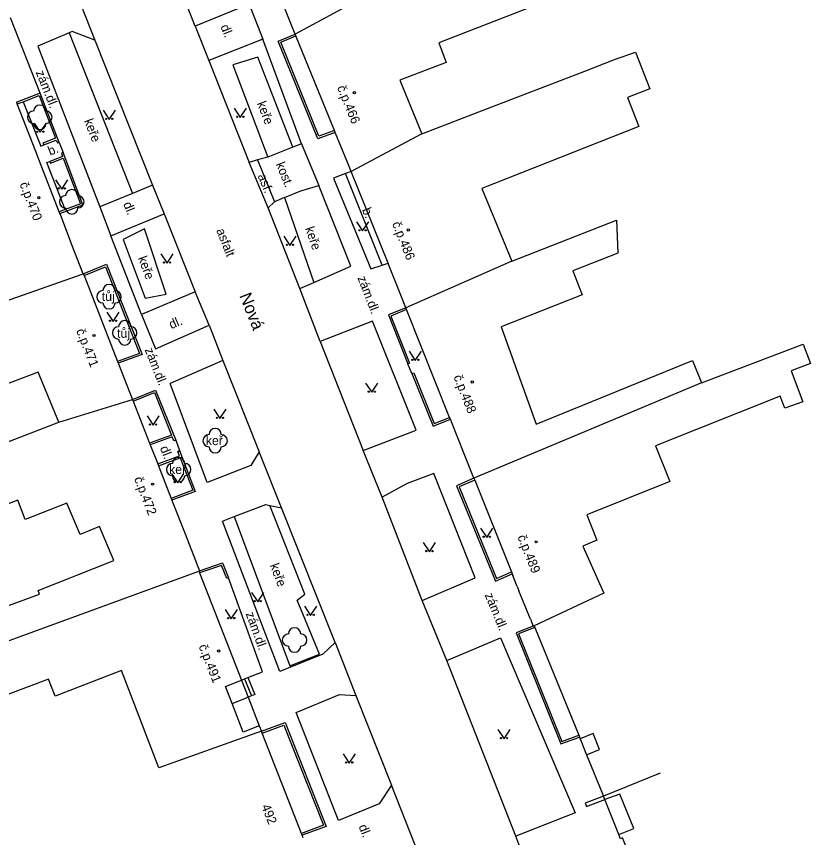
# Model space of a CAD drawing. Extents: x -577457 to -568404, y -1208466 to -1201387.
# Drawn here: x -575197.2 to -575132.5, y -1204724 to -1204657 of the extents above; entities that cross this region are included whole.
import ezdxf

# ---------------------------------------------------------------- set-up
doc = ezdxf.new("R2010")
doc.units = 0
for name, color, linetype in [('BUDOVY_MĚŘ', 7, 'Continuous'), ('BUDOVY_NEMĚŘ', 7, 'Continuous'), ('NÁZVY_ULIC_TOK_SMĚR', 7, 'Continuous'), ('POMOC_POPIS', 7, 'Continuous'), ('ROZHRANÍ_PLOCH', 7, 'Continuous'), ('ZELEŇ', 7, 'Continuous'), ('ZN_BUDOV', 7, 'Continuous'), ('ZN_DOPLŇKOVÉ', 7, 'Continuous'), ('ZN_KULTUR', 7, 'Continuous'), ('Č_POPIS_ORIENT', 7, 'Continuous')]:
    doc.layers.add(name, color=color, linetype=linetype)

msp = doc.modelspace()

# ---------------------------------------------------------------- linework, layer by layer
at = {"layer": 'BUDOVY_MĚŘ'}
for points in [[(-575174.5, -1204658.4), (-575174.79, -1204657.68)], [(-575174.44, -1204658.55), (-575174.5, -1204658.4)], [(-575171.29, -1204666.28), (-575174.44, -1204658.55)], [(-575197.22, -1204663.97), (-575197.27, -1204663.99)], [(-575197.17, -1204664.1), (-575197.22, -1204663.97)], [(-575195.66, -1204667.98), (-575197.17, -1204664.1)], [(-575171.23, -1204666.43), (-575171.29, -1204666.28)], [(-575193.75, -1204672.91), (-575195.35, -1204668.78)], [(-575169.93, -1204669.61), (-575170.2, -1204668.95)], [(-575166.92, -1204677.11), (-575169.93, -1204669.61)], [(-575193.7, -1204673.05), (-575193.75, -1204672.91)], [(-575193.66, -1204673.14), (-575193.7, -1204673.05)], [(-575191.79, -1204677.97), (-575192.71, -1204675.61)], [(-575166.86, -1204677.26), (-575166.92, -1204677.11)], [(-575191.79, -1204677.97), (-575191.73, -1204678.12)], [(-575191.73, -1204678.12), (-575188.99, -1204685.12)], [(-575165.47, -1204680.74), (-575165.83, -1204679.84)], [(-575165.41, -1204680.89), (-575165.47, -1204680.74)], [(-575161.9, -1204689.69), (-575165.41, -1204680.89)], [(-575188.99, -1204685.12), (-575188.93, -1204685.26)], [(-575188.93, -1204685.26), (-575188.91, -1204685.31)], [(-575187.98, -1204687.68), (-575187.77, -1204688.22)], [(-575187.77, -1204688.22), (-575187.71, -1204688.37)], [(-575187.71, -1204688.37), (-575186.38, -1204691.79)], [(-575161.84, -1204689.84), (-575161.9, -1204689.69)], [(-575161.76, -1204690.05), (-575161.84, -1204689.84)], [(-575186.38, -1204691.79), (-575186.32, -1204691.94)], [(-575186.32, -1204691.94), (-575185.72, -1204693.48)], [(-575159.92, -1204694.66), (-575160.72, -1204692.65)], [(-575185.72, -1204693.48), (-575185.66, -1204693.63)], [(-575185.66, -1204693.63), (-575184.61, -1204696.31)], [(-575159.92, -1204694.66), (-575159.85, -1204694.82)], [(-575159.85, -1204694.82), (-575156.85, -1204702.3)], [(-575184.61, -1204696.31), (-575184.56, -1204696.45)], [(-575184.56, -1204696.45), (-575184.48, -1204696.66)], [(-575183.49, -1204699.18), (-575182.31, -1204702.21)], [(-575182.31, -1204702.21), (-575182.37, -1204702.23)], [(-575182.37, -1204702.23), (-575182.31, -1204702.38)], [(-575156.85, -1204702.3), (-575156.79, -1204702.46)], [(-575182.31, -1204702.38), (-575178.88, -1204711.15)], [(-575156.79, -1204702.46), (-575156.74, -1204702.59)], [(-575156.38, -1204703.5), (-575156.24, -1204703.84)], [(-575155.31, -1204706.17), (-575155.08, -1204706.74)], [(-575155.08, -1204706.74), (-575155, -1204706.71)], [(-575155, -1204706.71), (-575154.94, -1204706.85)], [(-575154.94, -1204706.85), (-575151.37, -1204715.64)], [(-575178.88, -1204711.15), (-575178.34, -1204712.53)], [(-575178.34, -1204712.53), (-575177.44, -1204714.86)], [(-575177.44, -1204714.86), (-575177.26, -1204715.31)], [(-575177.2, -1204715.47), (-575177.26, -1204715.31)], [(-575173.98, -1204723.65), (-575177.2, -1204715.47)], [(-575151.37, -1204715.64), (-575151.31, -1204715.78)], [(-575151.31, -1204715.78), (-575151.25, -1204715.92)], [(-575151.25, -1204715.92), (-575150.72, -1204717.24)], [(-575150.72, -1204717.24), (-575149.35, -1204720.6)], [(-575144.71, -1204718.73), (-575149.35, -1204720.6)], [(-575149.24, -1204720.88), (-575149.35, -1204720.6)], [(-575148.09, -1204723.74), (-575149.24, -1204720.88)], [(-575173.92, -1204723.8), (-575173.98, -1204723.65)], [(-575144.87, -1204731.33), (-575147.8, -1204724.02), (-575147.95, -1204724.08), (-575148.09, -1204723.74)], [(-575173.84, -1204724), (-575173.92, -1204723.8)]]:
    msp.add_lwpolyline(points, dxfattribs=at)
at = {"layer": 'BUDOVY_NEMĚŘ'}
for points in [[(-575169.25, -1204655.55), (-575149.18, -1204647.97), (-575148.54, -1204649.6), (-575148.81, -1204649.71), (-575147.95, -1204651.89), (-575155.8, -1204654.97), (-575155.13, -1204656.14), (-575162.77, -1204659.11), (-575162.17, -1204660.72), (-575165.96, -1204662.17), (-575164.16, -1204666.53)], [(-575169.25, -1204655.55), (-575174.5, -1204658.4)], [(-575164.16, -1204666.53), (-575158.82, -1204664.48), (-575150.86, -1204661.42), (-575148.44, -1204660.48), (-575146.74, -1204659.88), (-575145.56, -1204662.86), (-575147.38, -1204663.58), (-575146.45, -1204665.94), (-575159.26, -1204671), (-575156.82, -1204676.95)], [(-575164.16, -1204666.53), (-575169.93, -1204669.61)], [(-575156.82, -1204676.95), (-575148.29, -1204673.6), (-575148.17, -1204676.28), (-575151.84, -1204677.73), (-575151.09, -1204679.68), (-575157.69, -1204682.31), (-575154.83, -1204690.24), (-575142.09, -1204685.04), (-575141.34, -1204686.86)], [(-575156.82, -1204676.95), (-575165.47, -1204680.74)], [(-575206.59, -1204683.18), (-575191.79, -1204677.97)], [(-575193.78, -1204690.08), (-575195.48, -1204686.01), (-575202.3, -1204688.59), (-575203.06, -1204686.62), (-575209.86, -1204689.47), (-575211.68, -1204685.12), (-575209.39, -1204684.23), (-575206.59, -1204683.18)], [(-575141.34, -1204686.86), (-575133.06, -1204683.7), (-575132.45, -1204685.28), (-575134.02, -1204685.88), (-575133.09, -1204688.41), (-575134.55, -1204688.93), (-575134.94, -1204687.95), (-575145.1, -1204692), (-575143.93, -1204694.91), (-575150.7, -1204697.63), (-575149.88, -1204699.72), (-575151.03, -1204700.19), (-575149.33, -1204704.04)], [(-575141.34, -1204686.86), (-575159.92, -1204694.66)], [(-575193.78, -1204690.08), (-575187.77, -1204688.22)], [(-575203.13, -1204709.83), (-575204, -1204707.27), (-575195.35, -1204704.13), (-575195.47, -1204703.83), (-575189.31, -1204701.38), (-575190.47, -1204698.6), (-575192.04, -1204699.26), (-575193.12, -1204696.69), (-575196.53, -1204698.03), (-575197.13, -1204696.45), (-575209.17, -1204701.03), (-575208.82, -1204701.96), (-575211.8, -1204703.09), (-575211.47, -1204703.95), (-575212.61, -1204704.39), (-575214.99, -1204698.28), (-575193.78, -1204690.08)], [(-575203.13, -1204709.83), (-575182.37, -1204702.23)], [(-575149.33, -1204704.04), (-575155, -1204706.71)], [(-575185.63, -1204718.29), (-575188.67, -1204710.34), (-575194.09, -1204712.43), (-575194.62, -1204711.05), (-575198.16, -1204712.4), (-575198.21, -1204712.26), (-575203.06, -1204714.33), (-575204.72, -1204710.42), (-575203.13, -1204709.83)], [(-575177.26, -1204715.31), (-575185.63, -1204718.29)]]:
    msp.add_lwpolyline(points, dxfattribs=at)
at = {"layer": 'ROZHRANÍ_PLOCH'}
for points in [[(-575182.65, -1204657.75), (-575186.56, -1204647.87)], [(-575192.79, -1204653.96), (-575190.84, -1204658.91)], [(-575178.26, -1204655.97), (-575182.65, -1204657.75)], [(-575178.26, -1204655.97), (-575177.14, -1204658.81)], [(-575195.3, -1204663.22), (-575197.73, -1204657.07)], [(-575182.65, -1204657.75), (-575181.54, -1204660.57)], [(-575192.93, -1204658.3), (-575195.51, -1204659.38), (-575190.44, -1204672.49)], [(-575190.84, -1204658.91), (-575192.69, -1204658.2), (-575192.93, -1204658.3)], [(-575190.84, -1204658.91), (-575186.13, -1204670.73)], [(-575177.14, -1204658.81), (-575181.54, -1204660.57)], [(-575173.99, -1204667.37), (-575177.14, -1204658.81)], [(-575181.54, -1204660.57), (-575178.26, -1204668.87)], [(-575196.7, -1204663.92), (-575195.24, -1204667.54), (-575195.02, -1204667.44)], [(-575193.76, -1204667.24), (-575193.44, -1204668.08)], [(-575173.99, -1204667.37), (-575174.68, -1204667.64)], [(-575173.99, -1204667.37), (-575172.56, -1204670.76)], [(-575174.68, -1204667.64), (-575176.74, -1204668.44)], [(-575193.27, -1204672.73), (-575194.77, -1204668.88), (-575194.51, -1204668.79)], [(-575177.57, -1204668.67), (-575178.26, -1204668.87)], [(-575176.74, -1204668.44), (-575177.57, -1204668.67)], [(-575177.57, -1204668.67), (-575176.18, -1204672.09)], [(-575176.71, -1204672.59), (-575178.26, -1204668.87)], [(-575169.93, -1204669.61), (-575170.39, -1204669.79)], [(-575167.39, -1204677.26), (-575170.39, -1204669.79)], [(-575186.13, -1204670.73), (-575187.78, -1204671.41)], [(-575186.13, -1204670.73), (-575185.2, -1204673.07)], [(-575175.36, -1204671.75), (-575174.04, -1204671.2), (-575172.56, -1204670.76)], [(-575172.97, -1204678.68), (-575169.95, -1204677.35), (-575172.56, -1204670.76)], [(-575187.78, -1204671.41), (-575190.44, -1204672.49)], [(-575176.18, -1204672.09), (-575176.71, -1204672.59)], [(-575175.36, -1204671.75), (-575176.18, -1204672.09)], [(-575190.44, -1204672.49), (-575189.54, -1204674.86)], [(-575174.11, -1204679.18), (-575176.71, -1204672.59)], [(-575189.54, -1204674.86), (-575185.2, -1204673.07)], [(-575185.2, -1204673.07), (-575182.65, -1204679.43)], [(-575187.03, -1204681.29), (-575189.54, -1204674.86)], [(-575167.39, -1204677.26), (-575166.92, -1204677.11)], [(-575174.11, -1204679.18), (-575172.97, -1204678.68)], [(-575187.03, -1204681.29), (-575185.9, -1204684.1), (-575181.53, -1204682.17), (-575182.65, -1204679.43)], [(-575182.65, -1204679.43), (-575187.03, -1204681.29)], [(-575172.45, -1204683.49), (-575174.11, -1204679.18)], [(-575181.53, -1204682.17), (-575180.4, -1204685.04)], [(-575168.96, -1204692.38), (-575164.63, -1204690.72), (-575168.2, -1204681.83), (-575172.45, -1204683.49)], [(-575172.45, -1204683.49), (-575168.96, -1204692.38)], [(-575180.4, -1204685.04), (-575184.69, -1204686.92)], [(-575180.4, -1204685.04), (-575177.43, -1204692.5)], [(-575177.43, -1204692.5), (-575178.13, -1204693.62), (-575181.68, -1204695), (-575184.69, -1204686.92)], [(-575184.25, -1204691.54), (-575183.93, -1204692.4)], [(-575175.62, -1204697.06), (-575177.43, -1204692.5)], [(-575167.4, -1204696.21), (-575168.96, -1204692.38)], [(-575164.14, -1204704.63), (-575159.81, -1204702.78), (-575163.2, -1204694.26), (-575165.37, -1204695.09), (-575167.4, -1204696.21)], [(-575164.14, -1204704.63), (-575167.4, -1204696.21)], [(-575179.47, -1204697.79), (-575176.89, -1204696.8), (-575176.57, -1204696.87)], [(-575176.57, -1204696.87), (-575175.62, -1204697.06)], [(-575171.23, -1204708.05), (-575175.62, -1204697.06)], [(-575171.23, -1204708.05), (-575172.25, -1204709.01), (-575175.75, -1204710.44), (-575180.43, -1204698.16), (-575179.47, -1204697.79)], [(-575177.18, -1204710.45), (-575179.93, -1204702.79)], [(-575162.13, -1204709.53), (-575164.14, -1204704.63)], [(-575162.13, -1204709.53), (-575157.74, -1204707.69)], [(-575157.74, -1204707.69), (-575151.66, -1204721.97), (-575156.51, -1204723.87)], [(-575171.23, -1204708.05), (-575169.56, -1204712.39)], [(-575156.51, -1204723.87), (-575162.13, -1204709.53)], [(-575178.88, -1204711.15), (-575178.64, -1204711.04)], [(-575178.64, -1204711.04), (-575178.37, -1204710.92)], [(-575178.64, -1204711.04), (-575178.06, -1204712.42)], [(-575178.37, -1204710.92), (-575177.18, -1204710.45)], [(-575178.37, -1204710.92), (-575177.78, -1204712.31), (-575178.06, -1204712.42)], [(-575166.63, -1204719.72), (-575167.66, -1204721.24), (-575170.97, -1204722.6), (-575174.41, -1204713.79), (-575170.89, -1204712.31), (-575169.56, -1204712.39)], [(-575178.06, -1204712.42), (-575178.34, -1204712.53)], [(-575169.56, -1204712.39), (-575166.63, -1204719.72)], [(-575164.7, -1204724.61), (-575166.63, -1204719.72)], [(-575155.45, -1204726.69), (-575156.51, -1204723.87)]]:
    msp.add_lwpolyline(points, dxfattribs=at)
at = {"layer": 'ZELEŇ'}
for points in [[(-575192.93, -1204658.3), (-575187.78, -1204671.41)], [(-575174.68, -1204667.64), (-575177.56, -1204660.29), (-575179.6, -1204660.91), (-575176.74, -1204668.44)], [(-575175.36, -1204671.75), (-575172.97, -1204678.68)], [(-575188.54, -1204675.16), (-575186.74, -1204679.96), (-575185.02, -1204679.63), (-575186.8, -1204674.29), (-575188.54, -1204675.16)], [(-575179.47, -1204697.79), (-575174.93, -1204709.98), (-575172.51, -1204709.02), (-575174.35, -1204704.61), (-575173.72, -1204704.12), (-575176.57, -1204696.87)]]:
    msp.add_lwpolyline(points, dxfattribs=at)
for centre in [(-575195.34, -1204665.19), (-575192.73, -1204672.09), (-575189.69, -1204679.84), (-575188.41, -1204682.79), (-575181.03, -1204691.59), (-575184.01, -1204693.95), (-575174.55, -1204707.86)]:
    msp.add_circle(centre, 0.0005, dxfattribs=at)
for centre, start, end in [((-575195.84, -1204665.19), 89.99999, 269.99999), ((-575195.34, -1204664.69), 0, 179.99999), ((-575194.84, -1204665.19), 270, 89.99999), ((-575195.34, -1204665.69), 179.99999, 359.99999), ((-575192.73, -1204671.59), 0, 179.99999), ((-575193.23, -1204672.09), 89.99999, 269.99999), ((-575192.23, -1204672.09), 270, 89.99999), ((-575192.73, -1204672.59), 179.99999, 359.99999), ((-575189.69, -1204679.34), 0, 179.99999), ((-575190.19, -1204679.84), 89.99999, 269.99999), ((-575189.19, -1204679.84), 270, 89.99999), ((-575189.69, -1204680.34), 179.99999, 359.99999), ((-575188.41, -1204682.29), 0, 179.99999), ((-575188.91, -1204682.79), 89.99999, 269.99999), ((-575187.91, -1204682.79), 270, 89.99999), ((-575188.41, -1204683.29), 179.99999, 359.99999), ((-575181.03, -1204691.09), 0, 179.99999), ((-575181.53, -1204691.59), 89.99999, 269.99999), ((-575180.53, -1204691.59), 270, 89.99999), ((-575181.03, -1204692.09), 179.99999, 359.99999), ((-575184.51, -1204693.95), 89.99999, 269.99999), ((-575184.01, -1204693.45), 0, 179.99999), ((-575183.51, -1204693.95), 270, 89.99999), ((-575184.01, -1204694.45), 179.99999, 359.99999), ((-575174.55, -1204707.36), 0, 179.99999), ((-575175.05, -1204707.86), 89.99999, 269.99999), ((-575174.05, -1204707.86), 270, 89.99999), ((-575174.55, -1204708.36), 179.99999, 359.99999)]:
    msp.add_arc(centre, 0.5, start, end, dxfattribs=at)
at = {"layer": 'ZN_BUDOV'}
for centre in [(-575169.67, -1204663.18), (-575195.41, -1204671.75), (-575165.27, -1204674.39), (-575190.92, -1204683.01), (-575160.05, -1204686.8), (-575186.13, -1204695.14), (-575154.84, -1204699.84), (-575180.74, -1204708.76)]:
    msp.add_circle(centre, 0.0875, dxfattribs=at)
at = {"layer": 'ZN_DOPLŇKOVÉ'}
for points in [[(-575174.79, -1204657.68), (-575175.79, -1204655.21)], [(-575171.23, -1204666.43), (-575172.66, -1204666.94), (-575175.89, -1204658.97), (-575174.5, -1204658.4)], [(-575171.29, -1204666.28), (-575172.57, -1204666.74), (-575175.68, -1204659.06), (-575174.44, -1204658.55)], [(-575195.3, -1204663.22), (-575197.22, -1204663.97)], [(-575196.7, -1204663.92), (-575195.38, -1204663.42), (-575194.05, -1204666.91), (-575195.08, -1204667.3), (-575195.02, -1204667.44)], [(-575193.76, -1204667.24), (-575195.3, -1204663.22)], [(-575197.17, -1204664.1), (-575196.7, -1204663.92)], [(-575170.2, -1204668.95), (-575171.23, -1204666.43)], [(-575195.02, -1204667.44), (-575194, -1204667.05), (-575193.9, -1204667.29), (-575193.76, -1204667.24)], [(-575195.35, -1204668.78), (-575195.66, -1204667.98)], [(-575193.44, -1204668.08), (-575193.58, -1204668.14), (-575193.48, -1204668.4), (-575194.51, -1204668.79)], [(-575193.7, -1204673.05), (-575191.82, -1204672.33), (-575193.44, -1204668.08)], [(-575194.51, -1204668.79), (-575194.46, -1204668.93), (-575193.43, -1204668.54), (-575192.01, -1204672.25), (-575193.27, -1204672.73)], [(-575170.39, -1204669.79), (-575171.37, -1204670.17), (-575168.34, -1204677.57), (-575167.39, -1204677.26)], [(-575193.27, -1204672.73), (-575193.75, -1204672.91)], [(-575192.71, -1204675.61), (-575193.66, -1204673.14)], [(-575191.79, -1204677.97), (-575189.9, -1204677.18), (-575186.99, -1204684.56), (-575188.93, -1204685.26)], [(-575191.73, -1204678.12), (-575189.99, -1204677.39), (-575187.2, -1204684.47), (-575188.99, -1204685.12)], [(-575165.83, -1204679.84), (-575166.86, -1204677.26)], [(-575165.47, -1204680.74), (-575166.9, -1204681.33), (-575165.3, -1204685.33)], [(-575165.41, -1204680.89), (-575166.69, -1204681.42), (-575165.16, -1204685.27), (-575165.3, -1204685.33)], [(-575188.91, -1204685.31), (-575187.98, -1204687.68)], [(-575164.97, -1204686.1), (-575165.3, -1204685.33)], [(-575164.97, -1204686.1), (-575164.82, -1204686.04), (-575163.15, -1204690.2), (-575161.9, -1204689.69)], [(-575164.97, -1204686.1), (-575163.23, -1204690.41), (-575161.84, -1204689.84)], [(-575187.77, -1204688.22), (-575185.9, -1204687.46), (-575184.25, -1204691.54)], [(-575187.71, -1204688.37), (-575185.99, -1204687.67), (-575184.59, -1204691.13), (-575186.38, -1204691.79)], [(-575160.72, -1204692.65), (-575161.76, -1204690.05)], [(-575184.25, -1204691.54), (-575184.39, -1204691.6), (-575184.53, -1204691.27), (-575186.32, -1204691.94)], [(-575185.72, -1204693.48), (-575183.94, -1204692.83), (-575184.08, -1204692.46), (-575183.93, -1204692.4)], [(-575183.93, -1204692.4), (-575182.65, -1204695.73), (-575184.56, -1204696.45)], [(-575185.66, -1204693.63), (-575183.88, -1204692.98), (-575182.86, -1204695.64), (-575184.61, -1204696.31)], [(-575159.92, -1204694.66), (-575161.35, -1204695.27), (-575158.17, -1204703.07), (-575156.79, -1204702.46)], [(-575159.85, -1204694.82), (-575161.13, -1204695.36), (-575158.08, -1204702.84), (-575156.85, -1204702.3)], [(-575184.48, -1204696.66), (-575183.49, -1204699.18)], [(-575182.31, -1204702.21), (-575180.43, -1204701.57), (-575179.93, -1204702.79)], [(-575179.93, -1204702.79), (-575180.07, -1204702.85), (-575180.52, -1204701.77), (-575182.31, -1204702.38)], [(-575156.38, -1204703.5), (-575156.74, -1204702.59)], [(-575155.31, -1204706.17), (-575156.24, -1204703.84)], [(-575155.08, -1204706.74), (-575156.46, -1204707.27)], [(-575154.94, -1204706.85), (-575156.27, -1204707.36), (-575152.74, -1204716.13), (-575151.37, -1204715.64)], [(-575156.46, -1204707.27), (-575152.82, -1204716.33), (-575151.31, -1204715.78)], [(-575179.65, -1204713.04), (-575180.19, -1204711.66), (-575178.88, -1204711.15)], [(-575179.65, -1204713.04), (-575178.34, -1204712.53)], [(-575177.44, -1204714.86), (-575178.74, -1204715.37), (-575179.65, -1204713.04)], [(-575177.26, -1204715.31), (-575175.33, -1204714.58), (-575171.97, -1204723.07), (-575173.92, -1204723.8)], [(-575177.2, -1204715.47), (-575175.43, -1204714.8), (-575172.19, -1204722.98), (-575173.98, -1204723.65)], [(-575150.72, -1204717.24), (-575149.66, -1204716.81), (-575150.2, -1204715.49), (-575151.25, -1204715.92)], [(-575149.35, -1204720.6), (-575150.84, -1204721.18), (-575150.73, -1204721.46), (-575149.24, -1204720.88)], [(-575148.09, -1204723.74), (-575146.88, -1204723.25), (-575148.02, -1204720.43), (-575149.24, -1204720.88)]]:
    msp.add_lwpolyline(points, dxfattribs=at)
at = {"layer": 'ZN_KULTUR'}
for points in [[(-575190.17, -1204664.62), (-575189.67, -1204665.37), (-575189.17, -1204664.62)], [(-575179.48, -1204664.46), (-575178.98, -1204665.21), (-575178.48, -1204664.46)], [(-575195.8, -1204665.67), (-575195.3, -1204666.42), (-575194.8, -1204665.67)], [(-575194.05, -1204670.3), (-575193.55, -1204671.05), (-575193.05, -1204670.3)], [(-575169.5, -1204673.72), (-575169, -1204674.47), (-575168.5, -1204673.72)], [(-575175.43, -1204674.9), (-575174.93, -1204675.65), (-575174.43, -1204674.9)], [(-575185.45, -1204676.35), (-575184.95, -1204677.1), (-575184.45, -1204676.35)], [(-575189.86, -1204681.1), (-575189.36, -1204681.85), (-575188.86, -1204681.1)], [(-575165.2, -1204684.29), (-575164.7, -1204685.04), (-575164.2, -1204684.29)], [(-575168.75, -1204686.89), (-575168.25, -1204687.64), (-575167.75, -1204686.89)], [(-575186.59, -1204689.57), (-575186.09, -1204690.32), (-575185.59, -1204689.57)], [(-575181.14, -1204689.02), (-575180.64, -1204689.77), (-575180.14, -1204689.02)], [(-575184.58, -1204694.28), (-575184.08, -1204695.03), (-575183.58, -1204694.28)], [(-575159.37, -1204698.73), (-575158.87, -1204699.48), (-575158.37, -1204698.73)], [(-575164.05, -1204699.9), (-575163.55, -1204700.65), (-575163.05, -1204699.9)], [(-575178.06, -1204703.99), (-575177.56, -1204704.74), (-575177.06, -1204703.99)], [(-575180.22, -1204705.37), (-575179.72, -1204706.12), (-575179.22, -1204705.37)], [(-575173.74, -1204705.1), (-575173.24, -1204705.85), (-575172.74, -1204705.1)], [(-575157.96, -1204715.17), (-575157.46, -1204715.92), (-575156.96, -1204715.17)], [(-575170.59, -1204717.15), (-575170.09, -1204717.9), (-575169.59, -1204717.15)]]:
    msp.add_lwpolyline(points, dxfattribs=at)
for centre in [(-575189.92, -1204665.32), (-575189.42, -1204665.32), (-575179.23, -1204665.16), (-575178.73, -1204665.16), (-575195.55, -1204666.37), (-575195.05, -1204666.37), (-575193.8, -1204671), (-575193.3, -1204671), (-575169.25, -1204674.42), (-575168.75, -1204674.42), (-575175.18, -1204675.6), (-575174.68, -1204675.6), (-575185.2, -1204677.05), (-575184.7, -1204677.05), (-575189.61, -1204681.8), (-575189.11, -1204681.8), (-575164.95, -1204684.99), (-575164.45, -1204684.99), (-575168.5, -1204687.59), (-575168, -1204687.59), (-575186.34, -1204690.27), (-575185.84, -1204690.27), (-575180.89, -1204689.72), (-575180.39, -1204689.72), (-575184.33, -1204694.98), (-575183.83, -1204694.98), (-575159.12, -1204699.43), (-575158.62, -1204699.43), (-575163.8, -1204700.6), (-575163.3, -1204700.6), (-575177.81, -1204704.69), (-575177.31, -1204704.69), (-575179.97, -1204706.07), (-575179.47, -1204706.07), (-575173.49, -1204705.8), (-575172.99, -1204705.8), (-575157.71, -1204715.87), (-575157.21, -1204715.87), (-575170.34, -1204717.85), (-575169.84, -1204717.85)]:
    msp.add_circle(centre, 0.05, dxfattribs=at)

# ---------------------------------------------------------------- texts
at = {"layer": 'NÁZVY_ULIC_TOK_SMĚR'}
msp.add_text('Nová', height=1, rotation=291.67465, dxfattribs=at).set_placement((-575179.07, -1204679.75))
at = {"layer": 'POMOC_POPIS'}
for s, rotation, p in [('dl.', 291.74999, (-575180.61, -1204657.78)), ('zám.dl.', 291.56006, (-575195.68, -1204661.52)), ('b.', 20.73872, (-575194.51, -1204668.33)), ('kost.', 292.11846, (-575176.09, -1204669.02)), ('asf.', 292.61986, (-575177.58, -1204669.97)), ('dl.', 291.86, (-575188.55, -1204672.26)), ('b.', 291.88069, (-575169.06, -1204672.74)), ('asfalt', 291.67465, (-575180.95, -1204674.42)), ('zám.dl.', 291.06422, (-575169.43, -1204678.3)), ('dl.', 23.82851, (-575184.6, -1204682.5)), ('zám.dl.', 291.51978, (-575186.79, -1204684.16)), ('dl.', 291.28641, (-575185.55, -1204692.18)), ('zám.dl.', 292.30364, (-575159.05, -1204704.18)), ('zám.dl.', 289.74854, (-575178.55, -1204705.71)), ('dl.', 291.33002, (-575169.34, -1204723.07))]:
    msp.add_text(s, height=0.75, rotation=rotation, dxfattribs=at).set_placement(p)
at = {"layer": 'ZELEŇ'}
for rotation, p in [(290.79751, (-575177.63, -1204664.05)), (291.44638, (-575191.74, -1204665.48)), (289.02816, (-575173.7, -1204674.26)), (290.55607, (-575187.34, -1204676.68)), (290.42715, (-575176.57, -1204701.76))]:
    msp.add_text('keře', height=0.75, rotation=rotation, dxfattribs=at).set_placement(p)
for s, p in [('tůj', (-575190.28, -1204680.18)), ('tůj', (-575189.03, -1204683.19)), ('keř', (-575181.79, -1204691.95)), ('keř', (-575184.79, -1204694.31))]:
    msp.add_text(s, height=0.75, dxfattribs=at).set_placement(p)
at = {"layer": 'Č_POPIS_ORIENT'}
for s, rotation, p in [('č.p.466', 292.16997, (-575171.1, -1204662.76)), ('č.p.470', 291.18002, (-575197, -1204670.64)), ('č.p.486', 291.86, (-575166.61, -1204673.87)), ('č.p.471', 291.43, (-575192.39, -1204682.61)), ('č.p.488', 291.73, (-575161.6, -1204686.38)), ('č.p.472', 291.33002, (-575187.66, -1204694.69)), ('č.p.489', 291.84001, (-575156.38, -1204699.44)), ('č.p.491', 291.35998, (-575182.39, -1204708.37)), ('492', 291.46002, (-575177.27, -1204721.43))]:
    msp.add_text(s, height=0.75, rotation=rotation, dxfattribs=at).set_placement(p)

doc.saveas('drawing.dxf')
